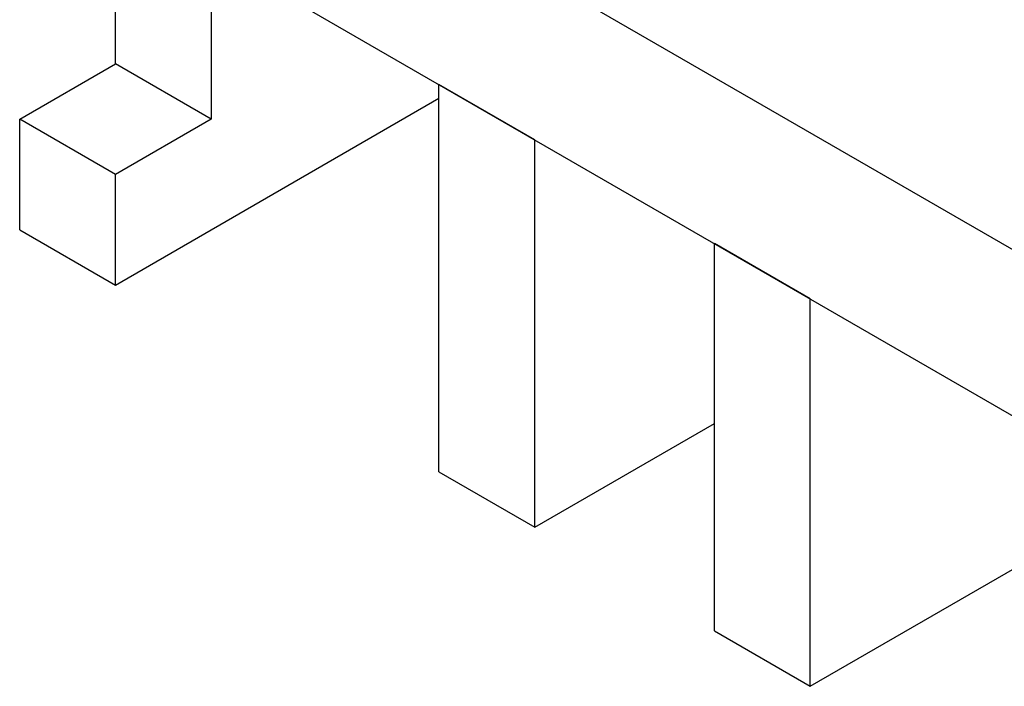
# Model space of a CAD drawing. Header units: inches. Extents: x 3 to 289, y 4 to 291.
# Tile 470 of 634: x 64 to 79, y 260 to 270. Entities that reach past the tile are written whole.
import ezdxf

# ---------------------------------------------------------------- set-up
doc = ezdxf.new("R2010")
doc.units = ezdxf.units.IN
doc.header["$LTSCALE"] = 0.5
doc.header["$MEASUREMENT"] = 0
doc.layers.add('STR_INS', color=8, linetype='Continuous')

msp = doc.modelspace()

# ---------------------------------------------------------------- linework, layer by layer
at = {"layer": 'STR_INS', "color": 254, "linetype": 'Continuous'}
for p, q in [((85.847, 262.804), (64.281, 275.256)), ((64.281, 272.806), (85.847, 260.355))]:
    msp.add_line(p, q, dxfattribs=at)
at = {"layer": 'STR_INS', "color": 9, "linetype": 'Continuous'}
for p, q in [((65.695, 269.54), (65.695, 271.99)), ((67.109, 271.173), (67.109, 268.724)), ((64.281, 268.724), (65.695, 269.54)), ((67.109, 268.724), (65.695, 269.54)), ((70.468, 263.518), (70.468, 269.234)), ((71.882, 268.417), (70.468, 269.234)), ((65.695, 266.274), (70.468, 269.03)), ((65.695, 267.907), (64.281, 268.724)), ((64.281, 267.091), (64.281, 268.724)), ((67.109, 268.724), (65.695, 267.907)), ((71.882, 262.702), (71.882, 268.417)), ((65.695, 266.274), (65.695, 267.907)), ((64.281, 267.091), (65.695, 266.274)), ((74.534, 261.171), (74.534, 266.887)), ((75.948, 266.07), (74.534, 266.887)), ((75.948, 260.355), (75.948, 266.07)), ((71.882, 262.702), (74.534, 264.233)), ((70.468, 263.518), (71.882, 262.702)), ((75.948, 260.355), (79.13, 262.192)), ((74.534, 261.171), (75.948, 260.355))]:
    msp.add_line(p, q, dxfattribs=at)

doc.saveas('drawing.dxf')
